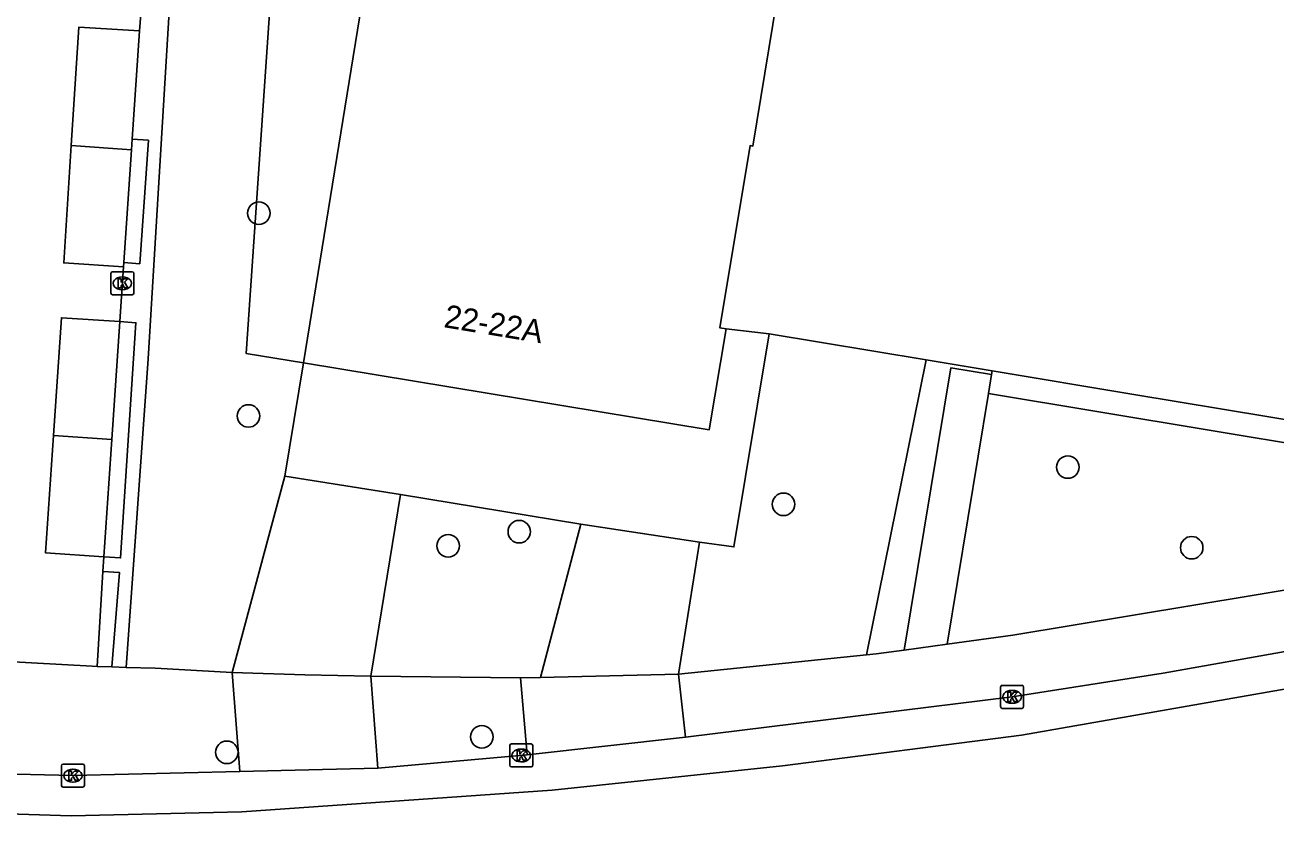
# Model space of a CAD drawing. Extents: x 163686 to 164493, y 382719 to 383870.
# Drawn here: x 164320.2 to 164374.5, y 383369.4 to 383403.8 of the extents above; entities that cross this region are included whole.
import ezdxf

# ---------------------------------------------------------------- set-up
doc = ezdxf.new("R2010")
doc.units = 0
for name, color, linetype in [('IMGEO_Boom', 7, 'Continuous'), ('IMGEO_Groenvoorziening', 7, 'Continuous'), ('IMGEO_Kolk', 7, 'Continuous'), ('IMGEO_Pand', 7, 'Continuous'), ('IMGEO_Pand_nummerreeks', 7, 'Continuous'), ('IMGEO_Rijbaan_lokaal_gesloten', 7, 'Continuous'), ('IMGEO_Voetpad_open', 7, 'Continuous')]:
    doc.layers.add(name, color=color, linetype=linetype)

msp = doc.modelspace()

# ---------------------------------------------------------------- linework, layer by layer
at = {"layer": 'IMGEO_Boom'}
for centre in [(164330.317, 383395.633), (164329.864, 383386.819), (164365.469, 383384.598), (164353.115, 383382.98), (164341.633, 383381.791), (164338.545, 383381.177), (164370.854, 383381.095), (164340.008, 383372.878), (164328.923, 383372.203)]:
    msp.add_circle(centre, 0.489, dxfattribs=at)
at = {"layer": 'IMGEO_Groenvoorziening'}
for points in [[(164332.258, 383389.127), (164329.761, 383389.54), (164332.945, 383435.801), (164340.038, 383462.831), (164347.766, 383490.27), (164351.207, 383498.56)], [(164359.322, 383389.251), (164356.72, 383376.438)], [(164362.183, 383388.776), (164362.157, 383388.616)], [(164362.021, 383387.789), (164385.904, 383383.826)], [(164323.541, 383380.065), (164323.292, 383375.934)]]:
    msp.add_lwpolyline(points, dxfattribs=at)
at = {"layer": 'IMGEO_Kolk'}
for p, q in [((164323.885, 383392.159), (164323.885, 383393.011)), ((164323.96, 383393.085), (164324.812, 383393.085)), ((164324.373, 383392.865), (164324.398, 383392.865)), ((164324.886, 383393.011), (164324.886, 383392.159)), ((164324.396, 383392.305), (164324.371, 383392.305)), ((164324.812, 383392.085), (164323.96, 383392.085)), ((164362.55, 383374.188), (164362.55, 383375.04)), ((164362.625, 383375.114), (164363.477, 383375.114)), ((164363.038, 383374.894), (164363.063, 383374.894)), ((164363.551, 383375.04), (164363.551, 383374.188)), ((164363.061, 383374.334), (164363.036, 383374.334)), ((164363.477, 383374.114), (164362.625, 383374.114)), ((164341.292, 383372.567), (164342.144, 383372.567)), ((164341.217, 383371.641), (164341.217, 383372.493)), ((164341.705, 383372.347), (164341.73, 383372.347)), ((164342.218, 383372.493), (164342.218, 383371.641)), ((164321.738, 383370.763), (164321.738, 383371.615)), ((164321.813, 383371.689), (164322.665, 383371.689)), ((164322.226, 383371.469), (164322.251, 383371.469)), ((164322.739, 383371.615), (164322.739, 383370.763)), ((164342.144, 383371.567), (164341.292, 383371.567)), ((164341.728, 383371.787), (164341.703, 383371.787)), ((164322.249, 383370.909), (164322.224, 383370.909)), ((164322.665, 383370.689), (164321.813, 383370.689))]:
    msp.add_line(p, q, dxfattribs=at)
for points in [[(164323.885, 383392.159), (164323.885, 383393.011)], [(164323.96, 383393.085), (164324.812, 383393.085)], [(164324.206, 383392.785), (164324.329, 383392.785), (164324.329, 383392.634), (164324.459, 383392.785), (164324.623, 383392.785), (164324.477, 383392.634), (164324.63, 383392.385), (164324.478, 383392.385), (164324.393, 383392.549), (164324.329, 383392.482), (164324.329, 383392.385), (164324.206, 383392.385), (164324.206, 383392.785)], [(164324.886, 383393.011), (164324.886, 383392.159)], [(164324.812, 383392.085), (164323.96, 383392.085)], [(164362.55, 383374.188), (164362.55, 383375.04)], [(164362.625, 383375.114), (164363.477, 383375.114)], [(164362.871, 383374.814), (164362.994, 383374.814), (164362.994, 383374.663), (164363.124, 383374.814), (164363.288, 383374.814), (164363.142, 383374.663), (164363.295, 383374.414), (164363.143, 383374.414), (164363.058, 383374.578), (164362.994, 383374.511), (164362.994, 383374.414), (164362.871, 383374.414), (164362.871, 383374.814)], [(164363.551, 383375.04), (164363.551, 383374.188)], [(164363.477, 383374.114), (164362.625, 383374.114)], [(164341.292, 383372.567), (164342.144, 383372.567)], [(164341.217, 383371.641), (164341.217, 383372.493)], [(164341.538, 383372.267), (164341.661, 383372.267), (164341.661, 383372.116), (164341.791, 383372.267), (164341.955, 383372.267), (164341.809, 383372.116), (164341.962, 383371.867), (164341.81, 383371.867), (164341.725, 383372.031), (164341.661, 383371.964), (164341.661, 383371.867), (164341.538, 383371.867), (164341.538, 383372.267)], [(164342.218, 383372.493), (164342.218, 383371.641)], [(164321.738, 383370.763), (164321.738, 383371.615)], [(164321.813, 383371.689), (164322.665, 383371.689)], [(164322.739, 383371.615), (164322.739, 383370.763)], [(164342.144, 383371.567), (164341.292, 383371.567)], [(164322.059, 383371.389), (164322.182, 383371.389), (164322.182, 383371.238), (164322.312, 383371.389), (164322.476, 383371.389), (164322.33, 383371.238), (164322.483, 383370.989), (164322.331, 383370.989), (164322.246, 383371.153), (164322.182, 383371.086), (164322.182, 383370.989), (164322.059, 383370.989), (164322.059, 383371.389)], [(164322.665, 383370.689), (164321.813, 383370.689)]]:
    msp.add_lwpolyline(points, dxfattribs=at)
for centre, start, end in [((164323.962, 383393.009), 91.552, 178.448), ((164323.962, 383393.009), 91.552, 178.448), ((164324.81, 383393.009), 1.552, 88.448), ((164324.81, 383393.009), 1.552, 88.448), ((164323.962, 383392.161), 181.552, 268.448), ((164323.962, 383392.161), 181.552, 268.448), ((164324.81, 383392.161), 271.552, 358.448), ((164324.81, 383392.161), 271.552, 358.448), ((164362.627, 383375.038), 91.552, 178.448), ((164362.627, 383375.038), 91.552, 178.448), ((164363.475, 383375.038), 1.552, 88.448), ((164363.475, 383375.038), 1.552, 88.448), ((164362.627, 383374.19), 181.552, 268.448), ((164362.627, 383374.19), 181.552, 268.448), ((164363.475, 383374.19), 271.552, 358.448), ((164363.475, 383374.19), 271.552, 358.448), ((164341.294, 383372.491), 91.552, 178.448), ((164341.294, 383372.491), 91.552, 178.448), ((164342.142, 383372.491), 1.552, 88.448), ((164342.142, 383372.491), 1.552, 88.448), ((164321.815, 383371.613), 91.552, 178.448), ((164321.815, 383371.613), 91.552, 178.448), ((164322.663, 383371.613), 1.552, 88.448), ((164322.663, 383371.613), 1.552, 88.448), ((164341.294, 383371.643), 181.552, 268.448), ((164341.294, 383371.643), 181.552, 268.448), ((164342.142, 383371.643), 271.552, 358.448), ((164342.142, 383371.643), 271.552, 358.448), ((164321.815, 383370.765), 181.552, 268.448), ((164321.815, 383370.765), 181.552, 268.448), ((164322.663, 383370.765), 271.552, 358.448), ((164322.663, 383370.765), 271.552, 358.448)]:
    msp.add_arc(centre, 0.0765, start, end, dxfattribs=at)
for centre, major_axis, ratio, start_param, end_param in [((164324.372, 383392.585), (-0.387, 0.002), 0.722429, 4.712389, 7.853982), ((164324.397, 383392.585), (-0.39, 0.002), 0.717154, 1.570796, 4.712389), ((164363.037, 383374.614), (-0.387, 0.002), 0.722429, 4.712389, 7.853982), ((164363.062, 383374.614), (-0.39, 0.002), 0.717154, 1.570796, 4.712389), ((164341.704, 383372.067), (-0.387, 0.002), 0.722429, 4.712389, 7.853982), ((164341.729, 383372.067), (-0.39, 0.002), 0.717154, 1.570796, 4.712389), ((164322.225, 383371.189), (-0.387, 0.002), 0.722429, 4.712389, 7.853982), ((164322.25, 383371.189), (-0.39, 0.002), 0.717154, 1.570796, 4.712389)]:
    msp.add_ellipse(centre, major_axis=major_axis, ratio=ratio, start_param=start_param, end_param=end_param, dxfattribs=at)
at = {"layer": 'IMGEO_Pand'}
for points in [[(164336.674, 383416.357), (164332.258, 383389.127)], [(164350.624, 383390.601), (164350.355, 383390.645), (164351.66, 383398.57), (164351.785, 383398.549), (164354.238, 383413.442)], [(164322.163, 383398.567), (164322.493, 383403.708), (164325.13, 383403.553)], [(164325.13, 383403.553), (164324.81, 383398.845)], [(164324.81, 383398.845), (164324.779, 383398.389)], [(164324.433, 383393.293), (164321.836, 383393.47), (164322.163, 383398.567)], [(164322.163, 383398.567), (164324.779, 383398.389)], [(164324.779, 383398.389), (164324.446, 383393.481)], [(164324.446, 383393.481), (164324.433, 383393.293)], [(164324.273, 383390.917), (164321.737, 383391.089), (164321.389, 383385.965)], [(164323.925, 383385.793), (164324.273, 383390.917)], [(164332.258, 383389.127), (164349.884, 383386.211), (164350.624, 383390.601)], [(164350.624, 383390.601), (164352.497, 383390.384)], [(164352.497, 383390.384), (164359.322, 383389.251)], [(164359.322, 383389.251), (164362.183, 383388.776)], [(164386.026, 383384.819), (164368.246, 383387.77), (164362.183, 383388.776)], [(164321.389, 383385.965), (164321.044, 383380.875), (164323.58, 383380.703)], [(164321.389, 383385.965), (164323.925, 383385.793)], [(164323.58, 383380.703), (164323.925, 383385.793)]]:
    msp.add_lwpolyline(points, dxfattribs=at)
at = {"layer": 'IMGEO_Rijbaan_lokaal_gesloten'}
for points in [[(164417.931, 383386.713), (164416.121, 383385.853), (164412.13, 383384.298), (164404.69, 383381.733), (164396.97, 383379.627), (164387.773, 383377.445), (164377.604, 383375.42), (164363.456, 383372.944), (164353.076, 383371.613), (164343.058, 383370.563), (164329.573, 383369.616), (164322.165, 383369.437), (164312.054, 383369.76)], [(164348.852, 383372.868), (164363.051, 383374.614), (164369.608, 383375.647), (164375.155, 383376.627), (164386.044, 383378.693)], [(164348.852, 383372.868), (164341.973, 383372.091)], [(164341.973, 383372.091), (164335.486, 383371.514)], [(164335.486, 383371.514), (164329.489, 383371.365)], [(164318.535, 383371.284), (164322.239, 383371.189), (164329.489, 383371.365)]]:
    msp.add_lwpolyline(points, dxfattribs=at)
at = {"layer": 'IMGEO_Voetpad_open'}
for points in [[(164347.146, 383499.264), (164344.104, 383491.762), (164338.188, 383470.615), (164328.816, 383437.351), (164326.84, 383410.117), (164326.522, 383406.076), (164325.51, 383389.302), (164324.553, 383375.896)], [(164325.31, 383405.736), (164325.13, 383403.553)], [(164324.81, 383398.845), (164325.515, 383398.797), (164325.144, 383393.433), (164324.446, 383393.481)], [(164324.433, 383393.293), (164324.273, 383390.917)], [(164324.273, 383390.917), (164324.976, 383390.869), (164324.307, 383380.653), (164323.58, 383380.703)], [(164349.463, 383381.341), (164350.964, 383381.128), (164352.497, 383390.384)], [(164331.444, 383384.204), (164332.258, 383389.127)], [(164362.157, 383388.616), (164360.381, 383388.91), (164358.361, 383376.648)], [(164362.157, 383388.616), (164362.021, 383387.789)], [(164362.021, 383387.789), (164360.227, 383376.903)], [(164329.156, 383375.667), (164331.444, 383384.204)], [(164331.444, 383384.204), (164336.47, 383383.408)], [(164335.183, 383375.518), (164336.47, 383383.408)], [(164336.47, 383383.408), (164344.31, 383382.116)], [(164344.31, 383382.116), (164342.552, 383375.459)], [(164344.31, 383382.116), (164349.463, 383381.341)], [(164348.558, 383375.606), (164349.463, 383381.341)], [(164323.58, 383380.703), (164323.541, 383380.065)], [(164384.249, 383380.992), (164376.099, 383379.459), (164363.088, 383377.295), (164360.227, 383376.903)], [(164323.541, 383380.065), (164324.256, 383380.022), (164323.923, 383375.915)], [(164323.292, 383375.934), (164323.075, 383375.943), (164295.109, 383377.483)], [(164360.227, 383376.903), (164358.361, 383376.648)], [(164356.72, 383376.438), (164348.558, 383375.606)], [(164358.361, 383376.648), (164357.148, 383376.482), (164356.72, 383376.438)], [(164323.923, 383375.915), (164323.292, 383375.934)], [(164324.553, 383375.896), (164323.923, 383375.915)], [(164329.156, 383375.667), (164325.813, 383375.858), (164324.553, 383375.896)], [(164329.489, 383371.365), (164329.156, 383375.667)], [(164329.156, 383375.667), (164332.314, 383375.564), (164335.183, 383375.518)], [(164341.682, 383375.438), (164335.183, 383375.518)], [(164335.183, 383375.518), (164335.486, 383371.514)], [(164342.552, 383375.459), (164341.682, 383375.438)], [(164341.973, 383372.091), (164341.682, 383375.438)], [(164342.552, 383375.459), (164348.558, 383375.606)], [(164348.558, 383375.606), (164348.852, 383372.868)]]:
    msp.add_lwpolyline(points, dxfattribs=at)

# ---------------------------------------------------------------- texts
at = {"layer": 'IMGEO_Pand_nummerreeks'}
msp.add_text('22-22A', height=1, rotation=350.6062, dxfattribs=at).set_placement((164338.319, 383390.679))

doc.saveas('drawing.dxf')
